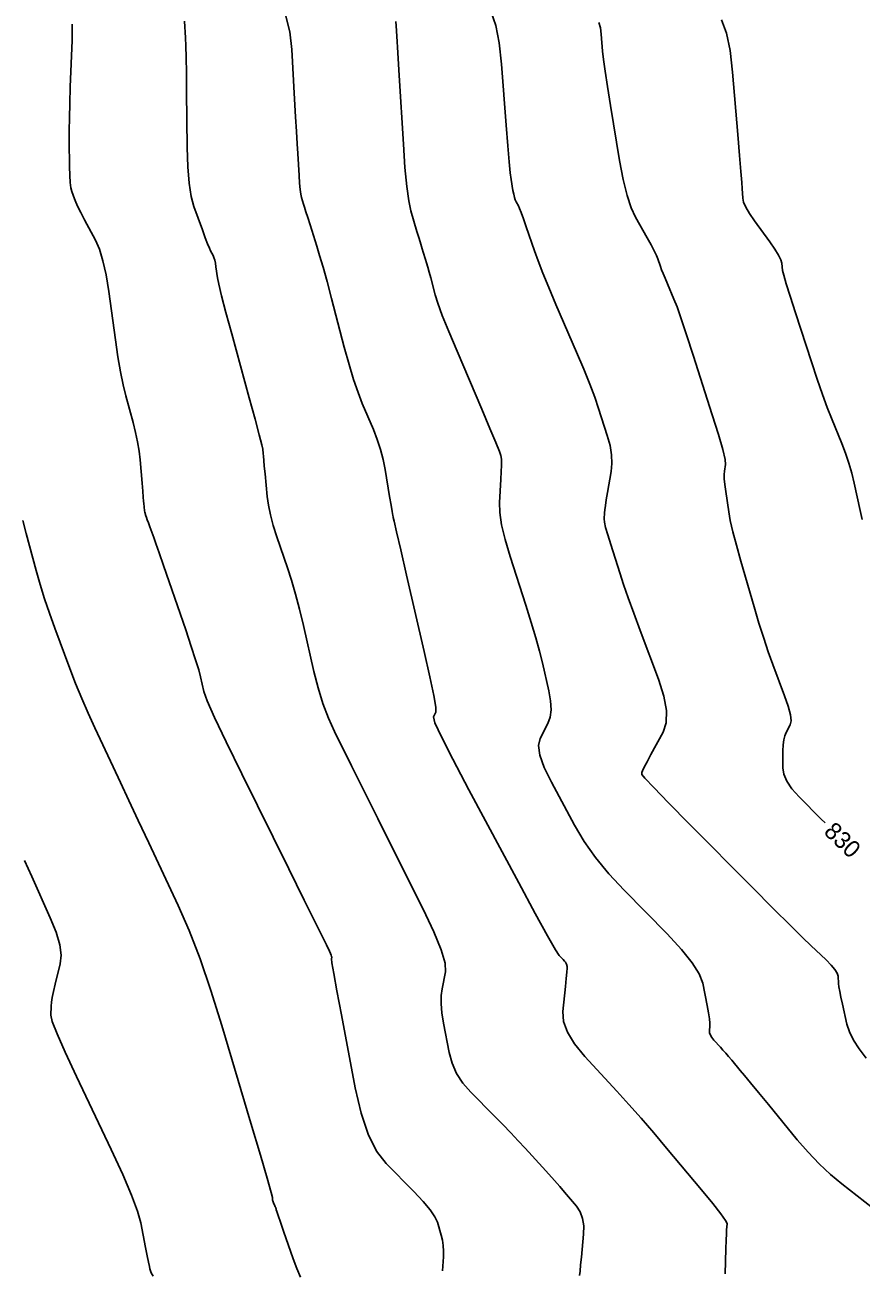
# Model space of a CAD drawing. Extents: x 2082232 to 2083549, y 592624 to 593832.
# Drawn here: x 2083278.1 to 2083312.2, y 593038.1 to 593089 of the extents above; entities that cross this region are included whole.
import ezdxf

# ---------------------------------------------------------------- set-up
doc = ezdxf.new("R2010")
doc.units = 0
doc.layers.add('DT_X_Contour_Major', color=7, linetype='Continuous')
doc.layers.add('DT_X_Contour_Minor', color=7, linetype='Continuous')

msp = doc.modelspace()

# ---------------------------------------------------------------- linework, layer by layer
at = {"layer": 'DT_X_Contour_Major'}
for points in [[(2083279.991, 593089.053), (2083279.991, 593088.391), (2083279.921, 593086.496), (2083279.899, 593085.825), (2083279.884, 593085.233), (2083279.877, 593084.722), (2083279.877, 593084.29), (2083279.888, 593083.246), (2083279.897, 593082.889), (2083279.914, 593082.601), (2083279.942, 593082.384), (2083279.978, 593082.236), (2083280.087, 593081.933), (2083280.144, 593081.795), (2083280.232, 593081.607), (2083280.352, 593081.369), (2083280.504, 593081.081), (2083280.95, 593080.246), (2083281.109, 593079.88), (2083281.252, 593079.409), (2083281.378, 593078.831), (2083281.488, 593078.148), (2083281.758, 593076.186), (2083281.86, 593075.491), (2083281.966, 593074.878), (2083282.073, 593074.348), (2083282.184, 593073.899), (2083282.482, 593072.813), (2083282.583, 593072.412), (2083282.665, 593072.024), (2083282.726, 593071.649), (2083282.767, 593071.286), (2083282.85, 593070.336), (2083282.878, 593070.018), (2083282.898, 593069.775), (2083282.912, 593069.608), (2083282.919, 593069.517), (2083282.928, 593069.373), (2083282.933, 593069.319), (2083282.941, 593069.265), (2083282.952, 593069.211), (2083282.965, 593069.156), (2083283.005, 593069.009), (2083283.026, 593068.94), (2083283.059, 593068.843), (2083283.103, 593068.718), (2083283.159, 593068.565), (2083283.325, 593068.12), (2083283.411, 593067.882), (2083283.544, 593067.502), (2083283.725, 593066.98), (2083283.953, 593066.315), (2083284.626, 593064.355), (2083284.853, 593063.684), (2083285.03, 593063.141), (2083285.156, 593062.726), (2083285.232, 593062.44), (2083285.368, 593061.847), (2083285.503, 593061.47), (2083285.804, 593060.786), (2083286.273, 593059.795), (2083286.908, 593058.495), (2083288.824, 593054.62), (2083289.459, 593053.336), (2083289.927, 593052.391), (2083290.227, 593051.785), (2083290.36, 593051.518), (2083290.49, 593051.257), (2083290.532, 593051.169), (2083290.561, 593051.098), (2083290.576, 593051.047), (2083290.578, 593051.013), (2083290.564, 593050.948), (2083290.586, 593050.786), (2083290.662, 593050.352), (2083290.792, 593049.645), (2083290.976, 593048.665), (2083291.539, 593045.686), (2083291.777, 593044.656), (2083292.067, 593043.798), (2083292.41, 593043.112), (2083292.805, 593042.599), (2083293.931, 593041.46), (2083294.307, 593041.062), (2083294.592, 593040.72), (2083294.786, 593040.436), (2083294.889, 593040.209), (2083295.041, 593039.678), (2083295.089, 593039.474), (2083295.12, 593039.261), (2083295.134, 593039.038), (2083295.131, 593038.805), (2083295.101, 593038.235)], [(2083301.474, 593089.122), (2083301.535, 593088.898), (2083301.569, 593088.648), (2083301.622, 593087.948), (2083301.657, 593087.614), (2083301.722, 593087.134), (2083301.818, 593086.509), (2083301.943, 593085.74), (2083302.317, 593083.495), (2083302.463, 593082.719), (2083302.618, 593082.075), (2083302.783, 593081.563), (2083302.957, 593081.184), (2083303.436, 593080.348), (2083303.598, 593080.059), (2083303.725, 593079.819), (2083303.818, 593079.628), (2083303.875, 593079.487), (2083303.98, 593079.175), (2083304.028, 593079.043), (2083304.091, 593078.883), (2083304.169, 593078.692), (2083304.262, 593078.473), (2083304.533, 593077.848), (2083304.658, 593077.53), (2083304.83, 593077.042), (2083305.049, 593076.385), (2083305.316, 593075.56), (2083306.091, 593073.132), (2083306.343, 593072.323), (2083306.518, 593071.715), (2083306.615, 593071.308), (2083306.636, 593071.103), (2083306.587, 593070.824), (2083306.577, 593070.694), (2083306.583, 593070.512), (2083306.604, 593070.28), (2083306.642, 593069.996), (2083306.763, 593069.17), (2083306.829, 593068.813), (2083306.933, 593068.358), (2083307.076, 593067.807), (2083307.259, 593067.16), (2083307.797, 593065.305), (2083307.996, 593064.637), (2083308.19, 593064.022), (2083308.378, 593063.462), (2083308.56, 593062.955), (2083309.039, 593061.677), (2083309.188, 593061.243), (2083309.276, 593060.9), (2083309.304, 593060.647), (2083309.271, 593060.485), (2083309.102, 593060.175), (2083309.047, 593060.041), (2083309.007, 593059.872), (2083308.982, 593059.668), (2083308.972, 593059.428), (2083308.967, 593058.742), (2083309.008, 593058.474), (2083309.133, 593058.186), (2083309.343, 593057.877), (2083309.638, 593057.548), (2083310.536, 593056.643), (2083310.69, 593056.491)]]:
    msp.add_lwpolyline(points, dxfattribs=at)
at = {"layer": 'DT_X_Contour_Minor'}
for points in [[(2083288.71, 593089.374), (2083288.87, 593088.744), (2083288.952, 593088.025), (2083289.065, 593085.992), (2083289.104, 593085.282), (2083289.139, 593084.678), (2083289.168, 593084.179), (2083289.191, 593083.785), (2083289.247, 593082.877), (2083289.268, 593082.566), (2083289.293, 593082.315), (2083289.319, 593082.124), (2083289.348, 593081.992), (2083289.427, 593081.721), (2083289.466, 593081.592), (2083289.523, 593081.406), (2083289.599, 593081.166), (2083289.694, 593080.869), (2083289.971, 593080.003), (2083290.087, 593079.626), (2083290.225, 593079.145), (2083290.387, 593078.558), (2083290.571, 593077.866), (2083291.092, 593075.881), (2083291.285, 593075.18), (2083291.471, 593074.565), (2083291.651, 593074.035), (2083291.825, 593073.591), (2083292.28, 593072.522), (2083292.438, 593072.12), (2083292.571, 593071.715), (2083292.678, 593071.307), (2083292.759, 593070.897), (2083292.941, 593069.798), (2083293.001, 593069.438), (2083293.044, 593069.18), (2083293.07, 593069.024), (2083293.078, 593068.971), (2083293.078, 593068.965), (2083293.078, 593068.963), (2083293.078, 593068.96), (2083293.079, 593068.957), (2083293.08, 593068.953), (2083293.084, 593068.942), (2083293.119, 593068.792), (2083293.221, 593068.351), (2083293.391, 593067.619), (2083293.628, 593066.595), (2083294.35, 593063.477), (2083294.582, 593062.445), (2083294.738, 593061.688), (2083294.817, 593061.206), (2083294.819, 593060.999), (2083294.723, 593060.813), (2083294.786, 593060.575), (2083295.049, 593059.999), (2083295.512, 593059.085), (2083296.174, 593057.835), (2083298.205, 593054.049), (2083298.879, 593052.8), (2083299.379, 593051.889), (2083299.703, 593051.317), (2083299.852, 593051.085), (2083300.018, 593050.917), (2083300.073, 593050.858), (2083300.114, 593050.807), (2083300.141, 593050.763), (2083300.154, 593050.727), (2083300.171, 593050.642), (2083300.172, 593050.567), (2083300.161, 593050.404), (2083300.139, 593050.153), (2083300.106, 593049.815), (2083300.004, 593048.796), (2083300.031, 593048.395), (2083300.189, 593047.958), (2083300.478, 593047.483), (2083300.899, 593046.972), (2083302.196, 593045.559), (2083302.688, 593045.016), (2083303.191, 593044.447), (2083303.706, 593043.851), (2083304.231, 593043.23), (2083305.649, 593041.538), (2083306.113, 593040.976), (2083306.443, 593040.559), (2083306.639, 593040.287), (2083306.701, 593040.159), (2083306.686, 593040.013), (2083306.68, 593039.917), (2083306.672, 593039.738), (2083306.663, 593039.477), (2083306.652, 593039.133), (2083306.619, 593038.106)], [(2083297.073, 593089.546), (2083297.264, 593088.992), (2083297.408, 593088.286), (2083297.503, 593087.427), (2083297.694, 593084.933), (2083297.76, 593084.093), (2083297.815, 593083.446), (2083297.86, 593082.989), (2083297.893, 593082.725), (2083297.968, 593082.275), (2083297.998, 593082.12), (2083298.029, 593081.991), (2083298.062, 593081.889), (2083298.097, 593081.813), (2083298.192, 593081.645), (2083298.239, 593081.545), (2083298.308, 593081.369), (2083298.399, 593081.118), (2083298.512, 593080.791), (2083298.841, 593079.819), (2083298.989, 593079.408), (2083299.185, 593078.907), (2083299.429, 593078.313), (2083299.721, 593077.629), (2083300.563, 593075.681), (2083300.856, 593074.99), (2083301.104, 593074.378), (2083301.305, 593073.844), (2083301.461, 593073.389), (2083301.815, 593072.28), (2083301.924, 593071.877), (2083301.986, 593071.497), (2083302.001, 593071.142), (2083301.969, 593070.81), (2083301.821, 593069.959), (2083301.772, 593069.668), (2083301.735, 593069.434), (2083301.711, 593069.256), (2083301.7, 593069.136), (2083301.686, 593068.89), (2083301.698, 593068.756), (2083301.747, 593068.536), (2083301.832, 593068.231), (2083301.953, 593067.84), (2083302.324, 593066.686), (2083302.48, 593066.215), (2083302.671, 593065.666), (2083302.897, 593065.039), (2083303.158, 593064.334), (2083303.9, 593062.353), (2083304.12, 593061.66), (2083304.225, 593061.068), (2083304.214, 593060.577), (2083304.087, 593060.187), (2083303.595, 593059.282), (2083303.433, 593058.981), (2083303.318, 593058.758), (2083303.249, 593058.611), (2083303.225, 593058.542), (2083303.225, 593058.46), (2083303.345, 593058.312), (2083303.706, 593057.929), (2083304.308, 593057.311), (2083305.152, 593056.458), (2083307.721, 593053.87), (2083308.594, 593052.993), (2083309.284, 593052.304), (2083309.791, 593051.803), (2083310.117, 593051.489), (2083310.741, 593050.902), (2083310.947, 593050.695), (2083311.096, 593050.516), (2083311.188, 593050.363), (2083311.223, 593050.237), (2083311.242, 593049.938), (2083311.257, 593049.801), (2083311.288, 593049.616), (2083311.335, 593049.384), (2083311.397, 593049.103), (2083311.586, 593048.289), (2083311.688, 593047.973), (2083311.852, 593047.636), (2083312.078, 593047.278), (2083312.367, 593046.898)], [(2083306.476, 593089.228), (2083306.67, 593088.685), (2083306.819, 593087.976), (2083306.921, 593087.103), (2083307.134, 593084.552), (2083307.205, 593083.697), (2083307.258, 593083.045), (2083307.293, 593082.596), (2083307.311, 593082.35), (2083307.334, 593081.965), (2083307.37, 593081.799), (2083307.463, 593081.588), (2083307.612, 593081.332), (2083307.817, 593081.033), (2083308.438, 593080.175), (2083308.643, 593079.88), (2083308.794, 593079.637), (2083308.889, 593079.447), (2083308.929, 593079.31), (2083308.963, 593079.015), (2083309.005, 593078.824), (2083309.105, 593078.473), (2083309.264, 593077.961), (2083309.481, 593077.289), (2083310.138, 593075.283), (2083310.373, 593074.576), (2083310.587, 593073.959), (2083310.779, 593073.432), (2083310.949, 593072.996), (2083311.374, 593071.952), (2083311.525, 593071.558), (2083311.659, 593071.157), (2083311.777, 593070.75), (2083311.878, 593070.337), (2083312.126, 593069.228), (2083312.208, 593068.863)], [(2083284.582, 593089.174), (2083284.619, 593088.501), (2083284.633, 593088.173), (2083284.645, 593087.697), (2083284.655, 593087.071), (2083284.665, 593086.295), (2083284.688, 593084.028), (2083284.712, 593083.239), (2083284.765, 593082.574), (2083284.849, 593082.033), (2083284.963, 593081.615), (2083285.306, 593080.665), (2083285.424, 593080.344), (2083285.518, 593080.095), (2083285.59, 593079.918), (2083285.639, 593079.812), (2083285.739, 593079.625), (2083285.775, 593079.543), (2083285.807, 593079.437), (2083285.835, 593079.307), (2083285.86, 593079.154), (2083285.92, 593078.714), (2083285.974, 593078.448), (2083286.088, 593077.977), (2083286.265, 593077.303), (2083286.502, 593076.426), (2083287.218, 593073.815), (2083287.454, 593072.95), (2083287.624, 593072.312), (2083287.728, 593071.903), (2083287.767, 593071.722), (2083287.782, 593071.544), (2083287.791, 593071.442), (2083287.807, 593071.271), (2083287.83, 593071.031), (2083287.859, 593070.721), (2083287.946, 593069.802), (2083287.995, 593069.441), (2083288.077, 593069.047), (2083288.192, 593068.62), (2083288.339, 593068.159), (2083288.776, 593066.886), (2083288.939, 593066.381), (2083289.101, 593065.821), (2083289.263, 593065.205), (2083289.424, 593064.533), (2083289.852, 593062.669), (2083290.025, 593061.991), (2083290.223, 593061.357), (2083290.446, 593060.766), (2083290.693, 593060.218), (2083291.388, 593058.814), (2083291.679, 593058.225), (2083292.035, 593057.512), (2083292.453, 593056.674), (2083292.934, 593055.711), (2083294.303, 593052.978), (2083294.745, 593052.049), (2083295.046, 593051.312), (2083295.204, 593050.767), (2083295.221, 593050.414), (2083295.078, 593049.728), (2083295.041, 593049.448), (2083295.039, 593049.119), (2083295.072, 593048.744), (2083295.139, 593048.321), (2083295.364, 593047.13), (2083295.483, 593046.694), (2083295.67, 593046.279), (2083295.926, 593045.884), (2083296.25, 593045.511), (2083297.206, 593044.544), (2083297.554, 593044.19), (2083297.878, 593043.854), (2083298.18, 593043.535), (2083298.46, 593043.234), (2083299.175, 593042.454), (2083299.432, 593042.172), (2083299.668, 593041.908), (2083299.881, 593041.664), (2083300.073, 593041.439), (2083300.554, 593040.864), (2083300.708, 593040.631), (2083300.808, 593040.364), (2083300.854, 593040.063), (2083300.847, 593039.728), (2083300.756, 593038.789), (2083300.725, 593038.47), (2083300.702, 593038.218), (2083300.687, 593038.033)], [(2083293.194, 593089.167), (2083293.205, 593088.988), (2083293.231, 593088.561), (2083293.272, 593087.885), (2083293.328, 593086.961), (2083293.499, 593084.164), (2083293.566, 593083.207), (2083293.641, 593082.435), (2083293.722, 593081.846), (2083293.81, 593081.441), (2083294.053, 593080.607), (2083294.138, 593080.32), (2083294.209, 593080.082), (2083294.266, 593079.894), (2083294.309, 593079.755), (2083294.406, 593079.453), (2083294.446, 593079.322), (2083294.494, 593079.153), (2083294.55, 593078.949), (2083294.615, 593078.707), (2083294.797, 593078.014), (2083294.904, 593077.676), (2083295.088, 593077.181), (2083295.35, 593076.53), (2083295.689, 593075.722), (2083296.695, 593073.358), (2083297.027, 593072.575), (2083297.266, 593072), (2083297.414, 593071.632), (2083297.469, 593071.472), (2083297.494, 593071.321), (2083297.5, 593071.227), (2083297.498, 593071.059), (2083297.489, 593070.815), (2083297.472, 593070.496), (2083297.417, 593069.546), (2083297.429, 593069.142), (2083297.506, 593068.641), (2083297.647, 593068.043), (2083297.853, 593067.349), (2083298.489, 593065.369), (2083298.71, 593064.666), (2083298.896, 593064.04), (2083299.048, 593063.491), (2083299.166, 593063.021), (2083299.432, 593061.869), (2083299.505, 593061.462), (2083299.522, 593061.106), (2083299.485, 593060.8), (2083299.392, 593060.544), (2083299.072, 593059.928), (2083299.011, 593059.643), (2083299.068, 593059.252), (2083299.244, 593058.754), (2083299.538, 593058.15), (2083300.48, 593056.395), (2083300.871, 593055.735), (2083301.338, 593055.074), (2083301.882, 593054.41), (2083302.501, 593053.743), (2083304.254, 593051.963), (2083304.838, 593051.336), (2083305.274, 593050.792), (2083305.562, 593050.331), (2083305.703, 593049.951), (2083305.881, 593049.049), (2083305.938, 593048.744), (2083305.977, 593048.503), (2083305.997, 593048.327), (2083305.999, 593048.216), (2083305.978, 593048.008), (2083305.983, 593047.926), (2083306.016, 593047.836), (2083306.075, 593047.739), (2083306.161, 593047.634), (2083306.427, 593047.345), (2083306.53, 593047.23), (2083306.641, 593047.104), (2083306.761, 593046.966), (2083306.888, 593046.815), (2083307.237, 593046.398), (2083307.406, 593046.194), (2083307.653, 593045.895), (2083307.977, 593045.5), (2083308.379, 593045.01), (2083309.553, 593043.577), (2083309.997, 593043.061), (2083310.448, 593042.587), (2083310.908, 593042.157), (2083311.374, 593041.77), (2083312.629, 593040.794)], [(2083277.981, 593068.821), (2083278.117, 593068.291), (2083278.527, 593066.786), (2083278.689, 593066.215), (2083278.871, 593065.631), (2083279.072, 593065.035), (2083279.291, 593064.425), (2083279.902, 593062.783), (2083280.137, 593062.17), (2083280.385, 593061.562), (2083280.645, 593060.96), (2083280.919, 593060.363), (2083281.664, 593058.778), (2083281.965, 593058.139), (2083282.308, 593057.408), (2083282.693, 593056.588), (2083283.12, 593055.676), (2083284.316, 593053.126), (2083284.764, 593052.102), (2083285.21, 593050.945), (2083285.656, 593049.655), (2083286.1, 593048.23), (2083287.282, 593044.254), (2083287.67, 593042.946), (2083287.947, 593042.003), (2083288.112, 593041.427), (2083288.167, 593041.216), (2083288.164, 593041.143), (2083288.166, 593041.113), (2083288.173, 593041.08), (2083288.186, 593041.041), (2083288.204, 593040.999), (2083288.261, 593040.88), (2083288.28, 593040.839), (2083288.294, 593040.806), (2083288.304, 593040.779), (2083288.309, 593040.761), (2083288.317, 593040.72), (2083288.338, 593040.654), (2083288.394, 593040.486), (2083288.487, 593040.216), (2083288.616, 593039.844), (2083289.007, 593038.717), (2083289.154, 593038.319), (2083289.304, 593037.971)], [(2083278.053, 593054.964), (2083278.354, 593054.299), (2083279.105, 593052.624), (2083279.342, 593052.036), (2083279.489, 593051.526), (2083279.546, 593051.096), (2083279.513, 593050.745), (2083279.305, 593049.913), (2083279.236, 593049.623), (2083279.185, 593049.378), (2083279.153, 593049.176), (2083279.139, 593049.018), (2083279.125, 593048.657), (2083279.187, 593048.398), (2083279.383, 593047.896), (2083279.711, 593047.148), (2083280.174, 593046.155), (2083281.585, 593043.181), (2083282.058, 593042.158), (2083282.416, 593041.319), (2083282.66, 593040.664), (2083282.79, 593040.192), (2083282.985, 593039.18), (2083283.051, 593038.841), (2083283.104, 593038.583), (2083283.144, 593038.405), (2083283.17, 593038.307), (2083283.223, 593038.155), (2083283.306, 593038.011)]]:
    msp.add_lwpolyline(points, dxfattribs=at)

# ---------------------------------------------------------------- texts
at = {"layer": 'DT_X_Contour_Major'}
msp.add_text('830', height=0.7, rotation=316.0819, dxfattribs=at).set_placement((2083310.601, 593056.084))

doc.saveas('drawing.dxf')
